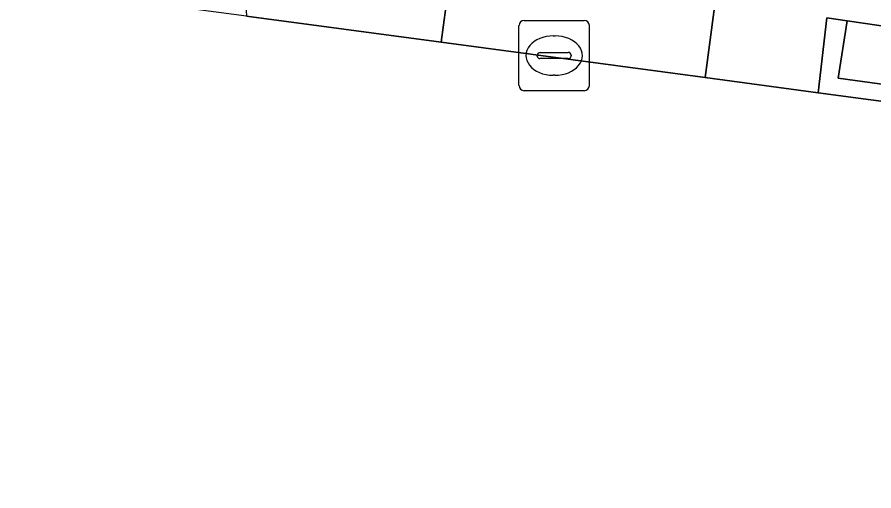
# Model space of a CAD drawing. Extents: x 160663 to 161506, y 382245 to 383291.
# Drawn here: x 161099.26 to 161111.45, y 383226.33 to 383233.07 of the extents above; entities that cross this region are included whole.
import ezdxf

# ---------------------------------------------------------------- set-up
doc = ezdxf.new("R2010")
doc.units = 0
for name, color, linetype in [('IMGEO_Groenvoorziening', 7, 'Continuous'), ('IMGEO_Haag', 7, 'Continuous'), ('IMGEO_Kolk', 7, 'Continuous'), ('IMGEO_Voetpad_open', 7, 'Continuous'), ('IMGEO_Woonerf_open', 7, 'Continuous')]:
    doc.layers.add(name, color=color, linetype=linetype)

msp = doc.modelspace()

# ---------------------------------------------------------------- linework, layer by layer
at = {"layer": 'IMGEO_Groenvoorziening'}
for points in [[(161105.293, 383232.709), (161109.047, 383232.207), (161109.18, 383233.208), (161105.423, 383233.702)], [(161111.067, 383233.013), (161110.778, 383233.055), (161110.653, 383231.992), (161114.399, 383231.491), (161114.432, 383231.721), (161110.941, 383232.201)], [(161114.546, 383232.508), (161111.067, 383233.013), (161110.941, 383232.201), (161114.432, 383231.721)]]:
    msp.add_lwpolyline(points, close=True, dxfattribs=at)
at = {"layer": 'IMGEO_Haag'}
msp.add_lwpolyline([(161114.546, 383232.508), (161111.067, 383233.013), (161110.941, 383232.201), (161114.432, 383231.721)], close=True, dxfattribs=at)
at = {"layer": 'IMGEO_Kolk'}
for p, q in [((161106.473, 383233.02), (161107.325, 383233.02)), ((161106.398, 383232.094), (161106.398, 383232.946)), ((161107.399, 383232.946), (161107.399, 383232.094)), ((161106.886, 383232.8), (161106.911, 383232.8)), ((161106.657, 383232.514), (161106.657, 383232.526)), ((161106.7, 383232.563), (161107.098, 383232.563)), ((161107.141, 383232.526), (161107.141, 383232.514)), ((161107.095, 383232.477), (161106.697, 383232.477)), ((161106.909, 383232.24), (161106.884, 383232.24)), ((161107.325, 383232.02), (161106.473, 383232.02))]:
    msp.add_line(p, q, dxfattribs=at)
for points in [[(161106.473, 383233.02), (161107.325, 383233.02)], [(161106.398, 383232.094), (161106.398, 383232.946)], [(161107.399, 383232.946), (161107.399, 383232.094)], [(161107.325, 383232.02), (161106.473, 383232.02)]]:
    msp.add_lwpolyline(points, dxfattribs=at)
for centre, radius, start, end in [((161106.475, 383232.944), 0.0765, 91.552, 178.448), ((161106.475, 383232.944), 0.0765, 91.552, 178.448), ((161107.323, 383232.944), 0.0765, 1.552, 88.448), ((161107.323, 383232.944), 0.0765, 1.552, 88.448), ((161106.697, 383232.523), 0.0403, 85.8775, 175.7526), ((161106.694, 383232.513), 0.0366, 178.938, 274.7102), ((161107.098, 383232.52), 0.043, 264.8664, 352.4533), ((161107.102, 383232.525), 0.0386, 1.7309, 96.639), ((161106.475, 383232.096), 0.0765, 181.552, 268.448), ((161106.475, 383232.096), 0.0765, 181.552, 268.448), ((161107.323, 383232.096), 0.0765, 271.552, 358.448), ((161107.323, 383232.096), 0.0765, 271.552, 358.448)]:
    msp.add_arc(centre, radius, start, end, dxfattribs=at)
for centre, major_axis, ratio, start_param, end_param in [((161106.885, 383232.52), (-0.387, 0.002), 0.722429, 4.712389, 7.853982), ((161106.91, 383232.52), (-0.39, 0.002), 0.717154, 1.570796, 4.712389)]:
    msp.add_ellipse(centre, major_axis=major_axis, ratio=ratio, start_param=start_param, end_param=end_param, dxfattribs=at)
at = {"layer": 'IMGEO_Voetpad_open'}
msp.add_lwpolyline([(161108.757, 383242.768), (161101.999, 383240.973), (161087.246, 383237.053), (161087.446, 383236.334), (161102.028, 383240.375), (161102.076, 383239.358), (161099.622, 383238.686), (161099.899, 383234.449), (161102.458, 383234.114), (161102.524, 383233.079), (161105.293, 383232.709), (161105.423, 383233.702), (161109.18, 383233.208), (161109.047, 383232.207), (161110.653, 383231.992), (161110.778, 383233.055), (161111.067, 383233.013), (161114.546, 383232.508)], dxfattribs=at)
at = {"layer": 'IMGEO_Woonerf_open'}
msp.add_lwpolyline([(161133.511, 383228.934), (161125.377, 383230.022), (161124.563, 383230.131), (161122.227, 383230.444), (161121.4, 383230.554), (161119.764, 383230.773), (161116.019, 383231.274), (161114.399, 383231.491), (161110.653, 383231.992), (161109.047, 383232.207), (161105.293, 383232.709), (161102.524, 383233.079), (161099.061, 383233.542), (161095.357, 383234.038), (161092.753, 383234.386), (161087.805, 383235.048), (161086.994, 383229.022), (161097.531, 383227.714), (161097.366, 383226.384), (161097.337, 383226.167)], dxfattribs=at)

doc.saveas('drawing.dxf')
